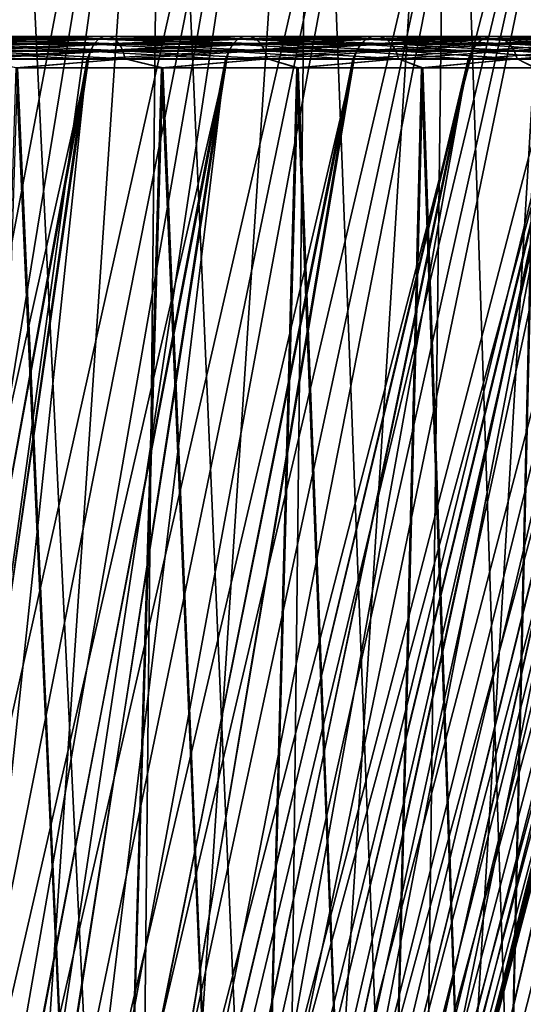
# Model space of a CAD drawing. Header units: millimetres. Extents: x -271.8 to -228.2, y -33.7 to 39.
# Tile 276 of 309: x -238.4 to -233.6, y 23.2 to 32.7. Entities that reach past the tile are written whole.
import ezdxf

# ---------------------------------------------------------------- set-up
doc = ezdxf.new("R2010")
doc.units = ezdxf.units.MM
doc.header["$LTSCALE"] = 21.359881
for name, color, linetype in [('67', 7, 'CONTINUOUS'), ('68', 7, 'CONTINUOUS'), ('69', 7, 'CONTINUOUS'), ('71', 7, 'CONTINUOUS'), ('76', 7, 'CONTINUOUS'), ('77', 7, 'CONTINUOUS'), ('80', 7, 'CONTINUOUS'), ('81', 7, 'CONTINUOUS'), ('96', 7, 'CONTINUOUS')]:
    doc.layers.add(name, color=color, linetype=linetype)

msp = doc.modelspace()

# ---------------------------------------------------------------- linework, layer by layer
at = {"layer": '67', "color": 3, "linetype": 'CONTINUOUS'}
for points in [[(-238.5963, 39, -18.5207), (-237.0668, 39, -17.487), (-238.8343, 13, -18.1343), (-238.5963, 39, -18.5207)], [(-238.8343, 13, -18.1343), (-237.0668, 39, -17.487), (-237.3366, 13, -17.1221), (-238.8343, 13, -18.1343)], [(-237.0668, 39, -17.487), (-235.6303, 39, -16.3271), (-237.3366, 13, -17.1221), (-237.0668, 39, -17.487)], [(-237.3366, 13, -17.1221), (-235.6303, 39, -16.3271), (-235.9301, 13, -15.9864), (-237.3366, 13, -17.1221)], [(-235.6303, 39, -16.3271), (-234.2974, 39, -15.0496), (-235.9301, 13, -15.9864), (-235.6303, 39, -16.3271)], [(-235.9301, 13, -15.9864), (-234.2974, 39, -15.0496), (-234.6251, 13, -14.7357), (-235.9301, 13, -15.9864)], [(-234.2974, 39, -15.0496), (-233.0777, 39, -13.6638), (-234.6251, 13, -14.7357), (-234.2974, 39, -15.0496)], [(-234.6251, 13, -14.7357), (-233.0777, 39, -13.6638), (-233.4308, 13, -13.3787), (-234.6251, 13, -14.7357)]]:
    msp.add_3dface(points, dxfattribs=at)
at = {"layer": '68', "color": 3, "linetype": 'CONTINUOUS'}
for points in [[(-237.3366, 13, 17.1221), (-238.5963, 39, 18.5207), (-238.8343, 13, 18.1343), (-237.3366, 13, 17.1221)], [(-237.0668, 39, 17.487), (-238.5963, 39, 18.5207), (-237.3366, 13, 17.1221), (-237.0668, 39, 17.487)], [(-235.9301, 13, 15.9864), (-237.0668, 39, 17.487), (-237.3366, 13, 17.1221), (-235.9301, 13, 15.9864)], [(-235.6303, 39, 16.3271), (-237.0668, 39, 17.487), (-235.9301, 13, 15.9864), (-235.6303, 39, 16.3271)], [(-234.6251, 13, 14.7357), (-235.6303, 39, 16.3271), (-235.9301, 13, 15.9864), (-234.6251, 13, 14.7357)], [(-234.2974, 39, 15.0496), (-235.6303, 39, 16.3271), (-234.6251, 13, 14.7357), (-234.2974, 39, 15.0496)], [(-233.4308, 13, 13.3787), (-234.2974, 39, 15.0496), (-234.6251, 13, 14.7357), (-233.4308, 13, 13.3787)], [(-233.0777, 39, 13.6638), (-234.2974, 39, 15.0496), (-233.4308, 13, 13.3787), (-233.0777, 39, 13.6638)]]:
    msp.add_3dface(points, dxfattribs=at)
at = {"layer": '69', "color": 1, "linetype": 'CONTINUOUS'}
for points in [[(-238.3146, 39, -16.6884), (-239.8136, 39, -17.6434), (-241.6357, 17.3, -12.0173), (-238.3146, 39, -16.6884)], [(-241.0378, 17.3, -11.5783), (-238.3146, 39, -16.6884), (-241.6357, 17.3, -12.0173), (-241.0378, 17.3, -11.5783)], [(-236.9046, 39, -15.6065), (-238.3146, 39, -16.6884), (-241.0378, 17.3, -11.5783), (-236.9046, 39, -15.6065)], [(-240.4628, 17.3, -11.1095), (-236.9046, 39, -15.6065), (-241.0378, 17.3, -11.5783), (-240.4628, 17.3, -11.1095)], [(-239.9124, 17.3, -10.6122), (-236.9046, 39, -15.6065), (-240.4628, 17.3, -11.1095), (-239.9124, 17.3, -10.6122)], [(-235.5942, 39, -14.4058), (-236.9046, 39, -15.6065), (-239.9124, 17.3, -10.6122), (-235.5942, 39, -14.4058)], [(-239.3878, 17.3, -10.0876), (-235.5942, 39, -14.4058), (-239.9124, 17.3, -10.6122), (-239.3878, 17.3, -10.0876)], [(-238.8905, 17.3, -9.5372), (-235.5942, 39, -14.4058), (-239.3878, 17.3, -10.0876), (-238.8905, 17.3, -9.5372)], [(-234.3935, 39, -13.0954), (-235.5942, 39, -14.4058), (-238.8905, 17.3, -9.5372), (-234.3935, 39, -13.0954)], [(-238.4217, 17.3, -8.9622), (-234.3935, 39, -13.0954), (-238.8905, 17.3, -9.5372), (-238.4217, 17.3, -8.9622)], [(-233.3116, 39, -11.6854), (-234.3935, 39, -13.0954), (-238.4217, 17.3, -8.9622), (-233.3116, 39, -11.6854)], [(-237.9827, 17.3, -8.3643), (-233.3116, 39, -11.6854), (-238.4217, 17.3, -8.9622), (-237.9827, 17.3, -8.3643)], [(-237.5744, 17.3, -7.7449), (-233.3116, 39, -11.6854), (-237.9827, 17.3, -8.3643), (-237.5744, 17.3, -7.7449)], [(-232.3566, 39, -10.1864), (-233.3116, 39, -11.6854), (-237.5744, 17.3, -7.7449), (-232.3566, 39, -10.1864)], [(-237.1981, 17.3, -7.1056), (-232.3566, 39, -10.1864), (-237.5744, 17.3, -7.7449), (-237.1981, 17.3, -7.1056)], [(-236.8547, 17.3, -6.4481), (-232.3566, 39, -10.1864), (-237.1981, 17.3, -7.1056), (-236.8547, 17.3, -6.4481)], [(-231.536, 39, -8.61), (-232.3566, 39, -10.1864), (-236.8547, 17.3, -6.4481), (-231.536, 39, -8.61)], [(-236.5449, 17.3, -5.774), (-231.536, 39, -8.61), (-236.8547, 17.3, -6.4481), (-236.5449, 17.3, -5.774)], [(-236.2698, 17.3, -5.0851), (-231.536, 39, -8.61), (-236.5449, 17.3, -5.774), (-236.2698, 17.3, -5.0851)], [(-230.8558, 39, -6.9679), (-231.536, 39, -8.61), (-236.2698, 17.3, -5.0851), (-230.8558, 39, -6.9679)], [(-236.0298, 17.3, -4.3832), (-230.8558, 39, -6.9679), (-236.2698, 17.3, -5.0851), (-236.0298, 17.3, -4.3832)], [(-230.3214, 39, -5.2728), (-230.8558, 39, -6.9679), (-236.0298, 17.3, -4.3832), (-230.3214, 39, -5.2728)], [(-235.8258, 17.3, -3.67), (-230.3214, 39, -5.2728), (-236.0298, 17.3, -4.3832), (-235.8258, 17.3, -3.67)], [(-235.6581, 17.3, -2.9473), (-230.3214, 39, -5.2728), (-235.8258, 17.3, -3.67), (-235.6581, 17.3, -2.9473)], [(-229.9367, 39, -3.5377), (-230.3214, 39, -5.2728), (-235.6581, 17.3, -2.9473), (-229.9367, 39, -3.5377)], [(-235.5272, 17.3, -2.2172), (-229.9367, 39, -3.5377), (-235.6581, 17.3, -2.9473), (-235.5272, 17.3, -2.2172)], [(-235.4335, 17.3, -1.4813), (-229.9367, 39, -3.5377), (-235.5272, 17.3, -2.2172), (-235.4335, 17.3, -1.4813)], [(-229.7047, 39, -1.7756), (-229.9367, 39, -3.5377), (-235.4335, 17.3, -1.4813), (-229.7047, 39, -1.7756)], [(-235.3771, 17.3, -0.7416), (-229.7047, 39, -1.7756), (-235.4335, 17.3, -1.4813), (-235.3771, 17.3, -0.7416)], [(-235.3584, 17.3), (-229.7047, 39, -1.7756), (-235.3771, 17.3, -0.7416), (-235.3584, 17.3)], [(-229.6272, 39), (-229.7047, 39, -1.7756), (-235.3584, 17.3), (-229.6272, 39)]]:
    msp.add_3dface(points, dxfattribs=at)
at = {"layer": '71', "color": 1, "linetype": 'CONTINUOUS'}
for points in [[(-239.8136, 39, 17.6434), (-238.3146, 39, 16.6884), (-242.2551, 17.3, 12.4256), (-239.8136, 39, 17.6434)], [(-242.2551, 17.3, 12.4256), (-238.3146, 39, 16.6884), (-241.6357, 17.3, 12.0173), (-242.2551, 17.3, 12.4256)], [(-241.6357, 17.3, 12.0173), (-238.3146, 39, 16.6884), (-241.0378, 17.3, 11.5783), (-241.6357, 17.3, 12.0173)], [(-238.3146, 39, 16.6884), (-236.9046, 39, 15.6065), (-241.0378, 17.3, 11.5783), (-238.3146, 39, 16.6884)], [(-241.0378, 17.3, 11.5783), (-236.9046, 39, 15.6065), (-240.4628, 17.3, 11.1095), (-241.0378, 17.3, 11.5783)], [(-236.9046, 39, 15.6065), (-235.5942, 39, 14.4058), (-240.4628, 17.3, 11.1095), (-236.9046, 39, 15.6065)], [(-240.4628, 17.3, 11.1095), (-235.5942, 39, 14.4058), (-239.9124, 17.3, 10.6122), (-240.4628, 17.3, 11.1095)], [(-239.9124, 17.3, 10.6122), (-235.5942, 39, 14.4058), (-239.3878, 17.3, 10.0876), (-239.9124, 17.3, 10.6122)], [(-235.5942, 39, 14.4058), (-234.3935, 39, 13.0954), (-239.3878, 17.3, 10.0876), (-235.5942, 39, 14.4058)], [(-239.3878, 17.3, 10.0876), (-234.3935, 39, 13.0954), (-238.8905, 17.3, 9.5372), (-239.3878, 17.3, 10.0876)], [(-238.8905, 17.3, 9.5372), (-234.3935, 39, 13.0954), (-238.4217, 17.3, 8.9622), (-238.8905, 17.3, 9.5372)], [(-234.3935, 39, 13.0954), (-233.3116, 39, 11.6854), (-238.4217, 17.3, 8.9622), (-234.3935, 39, 13.0954)], [(-238.4217, 17.3, 8.9622), (-233.3116, 39, 11.6854), (-237.9827, 17.3, 8.3643), (-238.4217, 17.3, 8.9622)], [(-233.3116, 39, 11.6854), (-232.3566, 39, 10.1864), (-237.9827, 17.3, 8.3643), (-233.3116, 39, 11.6854)], [(-237.9827, 17.3, 8.3643), (-232.3566, 39, 10.1864), (-237.5744, 17.3, 7.7449), (-237.9827, 17.3, 8.3643)], [(-237.5744, 17.3, 7.7449), (-232.3566, 39, 10.1864), (-237.1981, 17.3, 7.1056), (-237.5744, 17.3, 7.7449)], [(-232.3566, 39, 10.1864), (-231.536, 39, 8.61), (-237.1981, 17.3, 7.1056), (-232.3566, 39, 10.1864)], [(-237.1981, 17.3, 7.1056), (-231.536, 39, 8.61), (-236.8547, 17.3, 6.4481), (-237.1981, 17.3, 7.1056)], [(-236.8547, 17.3, 6.4481), (-231.536, 39, 8.61), (-236.5449, 17.3, 5.774), (-236.8547, 17.3, 6.4481)], [(-231.536, 39, 8.61), (-230.8558, 39, 6.9679), (-236.5449, 17.3, 5.774), (-231.536, 39, 8.61)], [(-236.5449, 17.3, 5.774), (-230.8558, 39, 6.9679), (-236.2698, 17.3, 5.0851), (-236.5449, 17.3, 5.774)], [(-236.2698, 17.3, 5.0851), (-230.8558, 39, 6.9679), (-236.0298, 17.3, 4.3832), (-236.2698, 17.3, 5.0851)], [(-230.8558, 39, 6.9679), (-230.3214, 39, 5.2728), (-236.0298, 17.3, 4.3832), (-230.8558, 39, 6.9679)], [(-236.0298, 17.3, 4.3832), (-230.3214, 39, 5.2728), (-235.8258, 17.3, 3.67), (-236.0298, 17.3, 4.3832)], [(-230.3214, 39, 5.2728), (-229.9367, 39, 3.5377), (-235.8258, 17.3, 3.67), (-230.3214, 39, 5.2728)], [(-235.8258, 17.3, 3.67), (-229.9367, 39, 3.5377), (-235.6581, 17.3, 2.9473), (-235.8258, 17.3, 3.67)], [(-235.6581, 17.3, 2.9473), (-229.9367, 39, 3.5377), (-235.5272, 17.3, 2.2172), (-235.6581, 17.3, 2.9473)], [(-229.9367, 39, 3.5377), (-229.7047, 39, 1.7756), (-235.5272, 17.3, 2.2172), (-229.9367, 39, 3.5377)], [(-235.5272, 17.3, 2.2172), (-229.7047, 39, 1.7756), (-235.4335, 17.3, 1.4813), (-235.5272, 17.3, 2.2172)], [(-235.4335, 17.3, 1.4813), (-229.7047, 39, 1.7756), (-235.3771, 17.3, 0.7416), (-235.4335, 17.3, 1.4813)], [(-229.7047, 39, 1.7756), (-229.6272, 39), (-235.3771, 17.3, 0.7416), (-229.7047, 39, 1.7756)], [(-229.6272, 39), (-235.3584, 17.3), (-235.3771, 17.3, 0.7416), (-229.6272, 39)]]:
    msp.add_3dface(points, dxfattribs=at)
at = {"layer": '76', "color": 3, "linetype": 'CONTINUOUS'}
for points in [[(-240.6786, 16.5234, -12.6056), (-241.3116, 16.5234, -13.05), (-237.7765, 32.2878, -15.6289), (-240.6786, 16.5234, -12.6056)], [(-237.7765, 32.2878, -15.6289), (-241.3116, 16.5234, -13.05), (-239.2047, 32.2878, -16.6474), (-237.7765, 32.2878, -15.6289)], [(-240.0683, 16.5234, -12.1306), (-240.6786, 16.5234, -12.6056), (-237.7765, 32.2878, -15.6289), (-240.0683, 16.5234, -12.1306)], [(-237.7912, 32.2878, 15.6403), (-239.2203, 32.2878, 16.6575), (-240.6529, 16.5234, 12.5865), (-237.7912, 32.2878, 15.6403)], [(-240.0454, 16.5234, 12.1118), (-237.7912, 32.2878, 15.6403), (-240.6529, 16.5234, 12.5865), (-240.0454, 16.5234, 12.1118)], [(-239.4821, 16.5234, -11.626), (-240.0683, 16.5234, -12.1306), (-236.444, 32.2878, -14.4882), (-239.4821, 16.5234, -11.626)], [(-236.444, 32.2878, -14.4882), (-240.0683, 16.5234, -12.1306), (-237.7765, 32.2878, -15.6289), (-236.444, 32.2878, -14.4882)], [(-239.4621, 16.5234, 11.6079), (-237.7912, 32.2878, 15.6403), (-240.0454, 16.5234, 12.1118), (-239.4621, 16.5234, 11.6079)], [(-238.9216, 16.5234, -11.0932), (-239.4821, 16.5234, -11.626), (-236.444, 32.2878, -14.4882), (-238.9216, 16.5234, -11.0932)], [(-236.4576, 32.2878, 14.5009), (-237.7912, 32.2878, 15.6403), (-239.4621, 16.5234, 11.6079), (-236.4576, 32.2878, 14.5009)], [(-238.9042, 16.5234, 11.0758), (-236.4576, 32.2878, 14.5009), (-239.4621, 16.5234, 11.6079), (-238.9042, 16.5234, 11.0758)], [(-238.388, 16.5234, -10.5333), (-238.9216, 16.5234, -11.0932), (-235.2173, 32.2878, -13.2343), (-238.388, 16.5234, -10.5333)], [(-235.2173, 32.2878, -13.2343), (-238.9216, 16.5234, -11.0932), (-236.444, 32.2878, -14.4882), (-235.2173, 32.2878, -13.2343)], [(-238.3732, 16.5234, 10.517), (-236.4576, 32.2878, 14.5009), (-238.9042, 16.5234, 11.0758), (-238.3732, 16.5234, 10.517)], [(-237.8827, 16.5234, -9.9479), (-238.388, 16.5234, -10.5333), (-235.2173, 32.2878, -13.2343), (-237.8827, 16.5234, -9.9479)], [(-235.2298, 32.2878, 13.2482), (-236.4576, 32.2878, 14.5009), (-238.3732, 16.5234, 10.517), (-235.2298, 32.2878, 13.2482)], [(-237.8703, 16.5234, 9.9327), (-235.2298, 32.2878, 13.2482), (-238.3732, 16.5234, 10.517), (-237.8703, 16.5234, 9.9327)], [(-237.4068, 16.5234, -9.3382), (-237.8827, 16.5234, -9.9479), (-234.1062, 32.2878, -11.877), (-237.4068, 16.5234, -9.3382)], [(-234.1062, 32.2878, -11.877), (-237.8827, 16.5234, -9.9479), (-235.2173, 32.2878, -13.2343), (-234.1062, 32.2878, -11.877)], [(-234.1174, 32.2878, 11.8919), (-235.2298, 32.2878, 13.2482), (-237.8703, 16.5234, 9.9327), (-234.1174, 32.2878, 11.8919)], [(-237.3967, 16.5234, 9.3245), (-234.1174, 32.2878, 11.8919), (-237.8703, 16.5234, 9.9327), (-237.3967, 16.5234, 9.3245)], [(-236.9616, 16.5234, -8.7058), (-237.4068, 16.5234, -9.3382), (-233.1194, 32.2878, -10.4268), (-236.9616, 16.5234, -8.7058)], [(-233.1194, 32.2878, -10.4268), (-237.4068, 16.5234, -9.3382), (-234.1062, 32.2878, -11.877), (-233.1194, 32.2878, -10.4268)], [(-236.9535, 16.5234, 8.6937), (-234.1174, 32.2878, 11.8919), (-237.3967, 16.5234, 9.3245), (-236.9535, 16.5234, 8.6937)], [(-236.5481, 16.5234, -8.0522), (-236.9616, 16.5234, -8.7058), (-233.1194, 32.2878, -10.4268), (-236.5481, 16.5234, -8.0522)], [(-233.1292, 32.2878, 10.4427), (-234.1174, 32.2878, 11.8919), (-236.9535, 16.5234, 8.6937), (-233.1292, 32.2878, 10.4427)], [(-236.542, 16.5234, 8.0418), (-233.1292, 32.2878, 10.4427), (-236.9535, 16.5234, 8.6937), (-236.542, 16.5234, 8.0418)], [(-236.1674, 16.5234, -7.379), (-236.5481, 16.5234, -8.0522), (-232.2645, 32.2878, -8.8952), (-236.1674, 16.5234, -7.379)], [(-232.2645, 32.2878, -8.8952), (-236.5481, 16.5234, -8.0522), (-233.1194, 32.2878, -10.4268), (-232.2645, 32.2878, -8.8952)], [(-236.1629, 16.5234, 7.3705), (-233.1292, 32.2878, 10.4427), (-236.542, 16.5234, 8.0418), (-236.1629, 16.5234, 7.3705)], [(-235.8203, 16.5234, -6.6878), (-236.1674, 16.5234, -7.379), (-232.2645, 32.2878, -8.8952), (-235.8203, 16.5234, -6.6878)], [(-232.2728, 32.2878, 8.9118), (-233.1292, 32.2878, 10.4427), (-236.1629, 16.5234, 7.3705), (-232.2728, 32.2878, 8.9118)], [(-235.8173, 16.5234, 6.6815), (-232.2728, 32.2878, 8.9118), (-236.1629, 16.5234, 7.3705), (-235.8173, 16.5234, 6.6815)], [(-235.5078, 16.5234, -5.9804), (-235.8203, 16.5234, -6.6878), (-231.5481, 32.2878, -7.294), (-235.5078, 16.5234, -5.9804)], [(-231.5481, 32.2878, -7.294), (-235.8203, 16.5234, -6.6878), (-232.2645, 32.2878, -8.8952), (-231.5481, 32.2878, -7.294)], [(-235.506, 16.5234, 5.9762), (-232.2728, 32.2878, 8.9118), (-235.8173, 16.5234, 6.6815), (-235.506, 16.5234, 5.9762)], [(-235.2305, 16.5234, -5.2584), (-235.5078, 16.5234, -5.9804), (-231.5481, 32.2878, -7.294), (-235.2305, 16.5234, -5.2584)], [(-231.5551, 32.2878, 7.3116), (-232.2728, 32.2878, 8.9118), (-235.506, 16.5234, 5.9762), (-231.5551, 32.2878, 7.3116)], [(-235.2298, 16.5234, 5.2566), (-231.5551, 32.2878, 7.3116), (-235.506, 16.5234, 5.9762), (-235.2298, 16.5234, 5.2566)], [(-234.9891, 16.5234, -4.5237), (-235.2305, 16.5234, -5.2584), (-230.976, 32.2878, -5.6359), (-234.9891, 16.5234, -4.5237)], [(-230.976, 32.2878, -5.6359), (-235.2305, 16.5234, -5.2584), (-231.5481, 32.2878, -7.294), (-230.976, 32.2878, -5.6359)], [(-231.25, 32.2878, 6.4893), (-231.5551, 32.2878, 7.3116), (-235.2298, 16.5234, 5.2566), (-231.25, 32.2878, 6.4893)], [(-234.9892, 16.5234, 4.524), (-231.25, 32.2878, 6.4893), (-235.2298, 16.5234, 5.2566), (-234.9892, 16.5234, 4.524)], [(-230.9807, 32.2878, 5.6516), (-231.25, 32.2878, 6.4893), (-234.9892, 16.5234, 4.524), (-230.9807, 32.2878, 5.6516)], [(-234.7846, 16.5234, 3.7792), (-230.9807, 32.2878, 5.6516), (-234.9892, 16.5234, 4.524), (-234.7846, 16.5234, 3.7792)], [(-234.7843, 16.5234, -3.7779), (-234.9891, 16.5234, -4.5237), (-230.976, 32.2878, -5.6359), (-234.7843, 16.5234, -3.7779)], [(-230.7475, 32.2878, 4.7975), (-230.9807, 32.2878, 5.6516), (-234.7846, 16.5234, 3.7792), (-230.7475, 32.2878, 4.7975)], [(-233.5257, 20.8531, 3.3984), (-230.7475, 32.2878, 4.7975), (-234.7846, 16.5234, 3.7792), (-233.5257, 20.8531, 3.3984)], [(-233.5257, 20.8531, -3.3984), (-234.7843, 16.5234, -3.7779), (-230.5528, 32.2878, -3.9345), (-233.5257, 20.8531, -3.3984)], [(-230.5528, 32.2878, -3.9345), (-234.7843, 16.5234, -3.7779), (-230.976, 32.2878, -5.6359), (-230.5528, 32.2878, -3.9345)]]:
    msp.add_3dface(points, dxfattribs=at)
at = {"layer": '77', "color": 3, "linetype": 'CONTINUOUS'}
for points in [[(-239.071, 13.3052, -16.8707), (-237.6237, 13.3052, -15.8395), (-238.4608, 32.206, -16.8606), (-239.071, 13.3052, -16.8707)], [(-238.4608, 32.206, -16.8606), (-237.6237, 13.3052, -15.8395), (-237.0604, 32.206, -15.8114), (-238.4608, 32.206, -16.8606)], [(-237.6237, 13.3052, -15.8395), (-236.2731, 13.3052, -14.6846), (-237.0604, 32.206, -15.8114), (-237.6237, 13.3052, -15.8395)], [(-237.0604, 32.206, -15.8114), (-236.2731, 13.3052, -14.6846), (-235.7549, 32.206, -14.6462), (-237.0604, 32.206, -15.8114)], [(-236.2731, 13.3052, -14.6846), (-235.0298, 13.3052, -13.4148), (-235.7549, 32.206, -14.6462), (-236.2731, 13.3052, -14.6846)], [(-235.7549, 32.206, -14.6462), (-235.0298, 13.3052, -13.4148), (-234.5539, 32.206, -13.3736), (-235.7549, 32.206, -14.6462)], [(-235.0298, 13.3052, -13.4148), (-233.9035, 13.3052, -12.0402), (-234.5539, 32.206, -13.3736), (-235.0298, 13.3052, -13.4148)], [(-234.5539, 32.206, -13.3736), (-233.9035, 13.3052, -12.0402), (-233.4662, 32.206, -12.0028), (-234.5539, 32.206, -13.3736)], [(-233.9035, 13.3052, -12.0402), (-232.903, 13.3052, -10.5715), (-233.4662, 32.206, -12.0028), (-233.9035, 13.3052, -12.0402)]]:
    msp.add_3dface(points, dxfattribs=at)
at = {"layer": '80', "color": 3, "linetype": 'CONTINUOUS'}
for points in [[(-237.6237, 13.3052, 15.8395), (-239.071, 13.3052, 16.8707), (-238.4766, 32.206, 16.8715), (-237.6237, 13.3052, 15.8395)], [(-237.0752, 32.206, 15.8235), (-237.6237, 13.3052, 15.8395), (-238.4766, 32.206, 16.8715), (-237.0752, 32.206, 15.8235)], [(-236.2731, 13.3052, 14.6846), (-237.6237, 13.3052, 15.8395), (-237.0752, 32.206, 15.8235), (-236.2731, 13.3052, 14.6846)], [(-235.7686, 32.206, 14.6596), (-236.2731, 13.3052, 14.6846), (-237.0752, 32.206, 15.8235), (-235.7686, 32.206, 14.6596)], [(-235.0298, 13.3052, 13.4148), (-236.2731, 13.3052, 14.6846), (-235.7686, 32.206, 14.6596), (-235.0298, 13.3052, 13.4148)], [(-234.5664, 32.206, 13.3881), (-235.0298, 13.3052, 13.4148), (-235.7686, 32.206, 14.6596), (-234.5664, 32.206, 13.3881)], [(-233.9035, 13.3052, 12.0402), (-235.0298, 13.3052, 13.4148), (-234.5664, 32.206, 13.3881), (-233.9035, 13.3052, 12.0402)], [(-233.4775, 32.206, 12.0184), (-233.9035, 13.3052, 12.0402), (-234.5664, 32.206, 13.3881), (-233.4775, 32.206, 12.0184)], [(-232.903, 13.3052, 10.5715), (-233.9035, 13.3052, 12.0402), (-233.4775, 32.206, 12.0184), (-232.903, 13.3052, 10.5715)]]:
    msp.add_3dface(points, dxfattribs=at)
at = {"layer": '81', "color": 3, "linetype": 'CONTINUOUS'}
for points in [[(-239.1215, 32.4824, -16.7863), (-237.681, 32.4824, -15.7596), (-239.1608, 32.4344, -16.7256), (-239.1215, 32.4824, -16.7863)], [(-239.1608, 32.4344, -16.7256), (-237.681, 32.4824, -15.7596), (-237.7255, 32.4344, -15.7026), (-239.1608, 32.4344, -16.7256)], [(-239.0764, 32.5078, -16.8559), (-237.6299, 32.5078, -15.825), (-239.1215, 32.4824, -16.7863), (-239.0764, 32.5078, -16.8559)], [(-239.1215, 32.4824, -16.7863), (-237.6299, 32.5078, -15.825), (-237.681, 32.4824, -15.7596), (-239.1215, 32.4824, -16.7863)], [(-239.0292, 32.5083, -16.9288), (-237.5764, 32.5083, -15.8933), (-239.0764, 32.5078, -16.8559), (-239.0292, 32.5083, -16.9288)], [(-239.0764, 32.5078, -16.8559), (-237.5764, 32.5083, -15.8933), (-237.6299, 32.5078, -15.825), (-239.0764, 32.5078, -16.8559)], [(-238.9838, 32.484, -16.9987), (-237.5251, 32.484, -15.959), (-239.0292, 32.5083, -16.9288), (-238.9838, 32.484, -16.9987)], [(-239.0292, 32.5083, -16.9288), (-237.5251, 32.484, -15.959), (-237.5764, 32.5083, -15.8933), (-239.0292, 32.5083, -16.9288)], [(-238.9442, 32.4368, -17.0599), (-237.4803, 32.4368, -16.0164), (-238.9838, 32.484, -16.9987), (-238.9442, 32.4368, -17.0599)], [(-238.9838, 32.484, -16.9987), (-237.4803, 32.4368, -16.0164), (-237.5251, 32.484, -15.959), (-238.9838, 32.484, -16.9987)], [(-237.681, 32.4824, -15.7596), (-236.3369, 32.4824, -14.6096), (-237.7255, 32.4344, -15.7026), (-237.681, 32.4824, -15.7596)], [(-237.7255, 32.4344, -15.7026), (-236.3369, 32.4824, -14.6096), (-236.3863, 32.4344, -14.5568), (-237.7255, 32.4344, -15.7026)], [(-237.6299, 32.5078, -15.825), (-236.2802, 32.5078, -14.6702), (-237.681, 32.4824, -15.7596), (-237.6299, 32.5078, -15.825)], [(-237.681, 32.4824, -15.7596), (-236.2802, 32.5078, -14.6702), (-236.3369, 32.4824, -14.6096), (-237.681, 32.4824, -15.7596)], [(-237.5764, 32.5083, -15.8933), (-236.2209, 32.5083, -14.7336), (-237.6299, 32.5078, -15.825), (-237.5764, 32.5083, -15.8933)], [(-237.6299, 32.5078, -15.825), (-236.2209, 32.5083, -14.7336), (-236.2802, 32.5078, -14.6702), (-237.6299, 32.5078, -15.825)], [(-237.5251, 32.484, -15.959), (-236.164, 32.484, -14.7945), (-237.5764, 32.5083, -15.8933), (-237.5251, 32.484, -15.959)], [(-237.5764, 32.5083, -15.8933), (-236.164, 32.484, -14.7945), (-236.2209, 32.5083, -14.7336), (-237.5764, 32.5083, -15.8933)], [(-237.4803, 32.4368, -16.0164), (-236.1142, 32.4368, -14.8477), (-237.5251, 32.484, -15.959), (-237.4803, 32.4368, -16.0164)], [(-237.5251, 32.484, -15.959), (-236.1142, 32.4368, -14.8477), (-236.164, 32.484, -14.7945), (-237.5251, 32.484, -15.959)], [(-236.3369, 32.4824, -14.6096), (-235.0996, 32.4824, -13.3453), (-236.3863, 32.4344, -14.5568), (-236.3369, 32.4824, -14.6096)], [(-236.3863, 32.4344, -14.5568), (-235.0996, 32.4824, -13.3453), (-235.1534, 32.4344, -13.2971), (-236.3863, 32.4344, -14.5568)], [(-236.2802, 32.5078, -14.6702), (-235.0377, 32.5078, -13.4007), (-236.3369, 32.4824, -14.6096), (-236.2802, 32.5078, -14.6702)], [(-236.3369, 32.4824, -14.6096), (-235.0377, 32.5078, -13.4007), (-235.0996, 32.4824, -13.3453), (-236.3369, 32.4824, -14.6096)], [(-236.2209, 32.5083, -14.7336), (-234.9731, 32.5083, -13.4586), (-236.2802, 32.5078, -14.6702), (-236.2209, 32.5083, -14.7336)], [(-236.2802, 32.5078, -14.6702), (-234.9731, 32.5083, -13.4586), (-235.0377, 32.5078, -13.4007), (-236.2802, 32.5078, -14.6702)], [(-236.164, 32.484, -14.7945), (-234.911, 32.484, -13.5142), (-236.2209, 32.5083, -14.7336), (-236.164, 32.484, -14.7945)], [(-236.2209, 32.5083, -14.7336), (-234.911, 32.484, -13.5142), (-234.9731, 32.5083, -13.4586), (-236.2209, 32.5083, -14.7336)], [(-236.1142, 32.4368, -14.8477), (-234.8567, 32.4368, -13.5629), (-236.164, 32.484, -14.7945), (-236.1142, 32.4368, -14.8477)], [(-236.164, 32.484, -14.7945), (-234.8567, 32.4368, -13.5629), (-234.911, 32.484, -13.5142), (-236.164, 32.484, -14.7945)], [(-235.0996, 32.4824, -13.3453), (-233.9788, 32.4824, -11.9767), (-235.1534, 32.4344, -13.2971), (-235.0996, 32.4824, -13.3453)], [(-235.1534, 32.4344, -13.2971), (-233.9788, 32.4824, -11.9767), (-234.0367, 32.4344, -11.9335), (-235.1534, 32.4344, -13.2971)], [(-235.0377, 32.5078, -13.4007), (-233.9123, 32.5078, -12.0265), (-235.0996, 32.4824, -13.3453), (-235.0377, 32.5078, -13.4007)], [(-235.0996, 32.4824, -13.3453), (-233.9123, 32.5078, -12.0265), (-233.9788, 32.4824, -11.9767), (-235.0996, 32.4824, -13.3453)], [(-234.9731, 32.5083, -13.4586), (-233.8428, 32.5083, -12.0784), (-235.0377, 32.5078, -13.4007), (-234.9731, 32.5083, -13.4586)], [(-235.0377, 32.5078, -13.4007), (-233.8428, 32.5083, -12.0784), (-233.9123, 32.5078, -12.0265), (-235.0377, 32.5078, -13.4007)], [(-234.911, 32.484, -13.5142), (-233.7761, 32.484, -12.1283), (-234.9731, 32.5083, -13.4586), (-234.911, 32.484, -13.5142)], [(-234.9731, 32.5083, -13.4586), (-233.7761, 32.484, -12.1283), (-233.8428, 32.5083, -12.0784), (-234.9731, 32.5083, -13.4586)], [(-234.8567, 32.4368, -13.5629), (-233.7177, 32.4368, -12.1719), (-234.911, 32.484, -13.5142), (-234.8567, 32.4368, -13.5629)], [(-234.911, 32.484, -13.5142), (-233.7177, 32.4368, -12.1719), (-233.7761, 32.484, -12.1283), (-234.911, 32.484, -13.5142)], [(-233.9788, 32.4824, -11.9767), (-232.9834, 32.4824, -10.5145), (-234.0367, 32.4344, -11.9335), (-233.9788, 32.4824, -11.9767)], [(-234.0367, 32.4344, -11.9335), (-232.9834, 32.4824, -10.5145), (-233.0448, 32.4344, -10.4765), (-234.0367, 32.4344, -11.9335)], [(-233.9123, 32.5078, -12.0265), (-232.9127, 32.5078, -10.5581), (-233.9788, 32.4824, -11.9767), (-233.9123, 32.5078, -12.0265)], [(-233.9788, 32.4824, -11.9767), (-232.9127, 32.5078, -10.5581), (-232.9834, 32.4824, -10.5145), (-233.9788, 32.4824, -11.9767)], [(-233.8428, 32.5083, -12.0784), (-232.8389, 32.5083, -10.6037), (-233.9123, 32.5078, -12.0265), (-233.8428, 32.5083, -12.0784)], [(-233.9123, 32.5078, -12.0265), (-232.8389, 32.5083, -10.6037), (-232.9127, 32.5078, -10.5581), (-233.9123, 32.5078, -12.0265)], [(-233.7761, 32.484, -12.1283), (-232.768, 32.484, -10.6475), (-233.8428, 32.5083, -12.0784), (-233.7761, 32.484, -12.1283)], [(-233.8428, 32.5083, -12.0784), (-232.768, 32.484, -10.6475), (-232.8389, 32.5083, -10.6037), (-233.8428, 32.5083, -12.0784)], [(-233.7177, 32.4368, -12.1719), (-232.706, 32.4368, -10.6859), (-233.7761, 32.484, -12.1283), (-233.7177, 32.4368, -12.1719)], [(-233.7761, 32.484, -12.1283), (-232.706, 32.4368, -10.6859), (-232.768, 32.484, -10.6475), (-233.7761, 32.484, -12.1283)], [(-237.7765, 32.2878, -15.6289), (-239.2047, 32.2878, -16.6474), (-237.7597, 32.3676, -15.6589), (-237.7765, 32.2878, -15.6289)], [(-239.2047, 32.2878, -16.6474), (-239.191, 32.3676, -16.6791), (-237.7597, 32.3676, -15.6589), (-239.2047, 32.2878, -16.6474)], [(-239.1608, 32.4344, -16.7256), (-237.7255, 32.4344, -15.7026), (-239.191, 32.3676, -16.6791), (-239.1608, 32.4344, -16.7256)], [(-239.191, 32.3676, -16.6791), (-237.7255, 32.4344, -15.7026), (-237.7597, 32.3676, -15.6589), (-239.191, 32.3676, -16.6791)], [(-238.9136, 32.3708, -17.1071), (-237.4456, 32.3708, -16.0608), (-238.9442, 32.4368, -17.0599), (-238.9136, 32.3708, -17.1071)], [(-238.9442, 32.4368, -17.0599), (-237.4456, 32.3708, -16.0608), (-237.4803, 32.4368, -16.0164), (-238.9442, 32.4368, -17.0599)], [(-238.8945, 32.2913, -17.1365), (-237.424, 32.2913, -16.0884), (-238.9136, 32.3708, -17.1071), (-238.8945, 32.2913, -17.1365)], [(-238.9136, 32.3708, -17.1071), (-237.424, 32.2913, -16.0884), (-237.4456, 32.3708, -16.0608), (-238.9136, 32.3708, -17.1071)], [(-236.444, 32.2878, -14.4882), (-237.7765, 32.2878, -15.6289), (-236.4242, 32.3676, -14.5163), (-236.444, 32.2878, -14.4882)], [(-237.7765, 32.2878, -15.6289), (-237.7597, 32.3676, -15.6589), (-236.4242, 32.3676, -14.5163), (-237.7765, 32.2878, -15.6289)], [(-237.7255, 32.4344, -15.7026), (-236.3863, 32.4344, -14.5568), (-237.7597, 32.3676, -15.6589), (-237.7255, 32.4344, -15.7026)], [(-237.7597, 32.3676, -15.6589), (-236.3863, 32.4344, -14.5568), (-236.4242, 32.3676, -14.5163), (-237.7597, 32.3676, -15.6589)], [(-237.4456, 32.3708, -16.0608), (-236.0757, 32.3708, -14.8888), (-237.4803, 32.4368, -16.0164), (-237.4456, 32.3708, -16.0608)], [(-237.4803, 32.4368, -16.0164), (-236.0757, 32.3708, -14.8888), (-236.1142, 32.4368, -14.8477), (-237.4803, 32.4368, -16.0164)], [(-237.424, 32.2913, -16.0884), (-236.0518, 32.2913, -14.9144), (-237.4456, 32.3708, -16.0608), (-237.424, 32.2913, -16.0884)], [(-237.4456, 32.3708, -16.0608), (-236.0518, 32.2913, -14.9144), (-236.0757, 32.3708, -14.8888), (-237.4456, 32.3708, -16.0608)], [(-235.2173, 32.2878, -13.2343), (-236.444, 32.2878, -14.4882), (-235.1948, 32.3676, -13.2601), (-235.2173, 32.2878, -13.2343)], [(-236.444, 32.2878, -14.4882), (-236.4242, 32.3676, -14.5163), (-235.1948, 32.3676, -13.2601), (-236.444, 32.2878, -14.4882)], [(-236.3863, 32.4344, -14.5568), (-235.1534, 32.4344, -13.2971), (-236.4242, 32.3676, -14.5163), (-236.3863, 32.4344, -14.5568)], [(-236.4242, 32.3676, -14.5163), (-235.1534, 32.4344, -13.2971), (-235.1948, 32.3676, -13.2601), (-236.4242, 32.3676, -14.5163)], [(-236.0757, 32.3708, -14.8888), (-234.8148, 32.3708, -13.6004), (-236.1142, 32.4368, -14.8477), (-236.0757, 32.3708, -14.8888)], [(-236.1142, 32.4368, -14.8477), (-234.8148, 32.3708, -13.6004), (-234.8567, 32.4368, -13.5629), (-236.1142, 32.4368, -14.8477)], [(-236.0518, 32.2913, -14.9144), (-234.7887, 32.2913, -13.6238), (-236.0757, 32.3708, -14.8888), (-236.0518, 32.2913, -14.9144)], [(-236.0757, 32.3708, -14.8888), (-234.7887, 32.2913, -13.6238), (-234.8148, 32.3708, -13.6004), (-236.0757, 32.3708, -14.8888)], [(-234.1062, 32.2878, -11.877), (-235.2173, 32.2878, -13.2343), (-234.0812, 32.3676, -11.9003), (-234.1062, 32.2878, -11.877)], [(-235.2173, 32.2878, -13.2343), (-235.1948, 32.3676, -13.2601), (-234.0812, 32.3676, -11.9003), (-235.2173, 32.2878, -13.2343)], [(-235.1534, 32.4344, -13.2971), (-234.0367, 32.4344, -11.9335), (-235.1948, 32.3676, -13.2601), (-235.1534, 32.4344, -13.2971)], [(-235.1948, 32.3676, -13.2601), (-234.0367, 32.4344, -11.9335), (-234.0812, 32.3676, -11.9003), (-235.1948, 32.3676, -13.2601)], [(-234.8148, 32.3708, -13.6004), (-233.6726, 32.3708, -12.2057), (-234.8567, 32.4368, -13.5629), (-234.8148, 32.3708, -13.6004)], [(-234.8567, 32.4368, -13.5629), (-233.6726, 32.3708, -12.2057), (-233.7177, 32.4368, -12.1719), (-234.8567, 32.4368, -13.5629)], [(-234.7887, 32.2913, -13.6238), (-233.6445, 32.2913, -12.2266), (-234.8148, 32.3708, -13.6004), (-234.7887, 32.2913, -13.6238)], [(-234.8148, 32.3708, -13.6004), (-233.6445, 32.2913, -12.2266), (-233.6726, 32.3708, -12.2057), (-234.8148, 32.3708, -13.6004)], [(-233.1194, 32.2878, -10.4268), (-234.1062, 32.2878, -11.877), (-233.092, 32.3676, -10.4473), (-233.1194, 32.2878, -10.4268)], [(-234.1062, 32.2878, -11.877), (-234.0812, 32.3676, -11.9003), (-233.092, 32.3676, -10.4473), (-234.1062, 32.2878, -11.877)], [(-234.0367, 32.4344, -11.9335), (-233.0448, 32.4344, -10.4765), (-234.0812, 32.3676, -11.9003), (-234.0367, 32.4344, -11.9335)], [(-234.0812, 32.3676, -11.9003), (-233.0448, 32.4344, -10.4765), (-233.092, 32.3676, -10.4473), (-234.0812, 32.3676, -11.9003)], [(-233.6726, 32.3708, -12.2057), (-232.6581, 32.3708, -10.7155), (-233.7177, 32.4368, -12.1719), (-233.6726, 32.3708, -12.2057)], [(-233.7177, 32.4368, -12.1719), (-232.6581, 32.3708, -10.7155), (-232.706, 32.4368, -10.6859), (-233.7177, 32.4368, -12.1719)], [(-233.6445, 32.2913, -12.2266), (-232.6283, 32.2913, -10.7339), (-233.6726, 32.3708, -12.2057), (-233.6445, 32.2913, -12.2266)], [(-233.6726, 32.3708, -12.2057), (-232.6283, 32.2913, -10.7339), (-232.6581, 32.3708, -10.7155), (-233.6726, 32.3708, -12.2057)], [(-238.8945, 32.2913, -17.1365), (-238.4608, 32.206, -16.8606), (-237.424, 32.2913, -16.0884), (-238.8945, 32.2913, -17.1365)], [(-238.4608, 32.206, -16.8606), (-237.0604, 32.206, -15.8114), (-237.424, 32.2913, -16.0884), (-238.4608, 32.206, -16.8606)], [(-237.424, 32.2913, -16.0884), (-237.0604, 32.206, -15.8114), (-236.0518, 32.2913, -14.9144), (-237.424, 32.2913, -16.0884)], [(-237.0604, 32.206, -15.8114), (-235.7549, 32.206, -14.6462), (-236.0518, 32.2913, -14.9144), (-237.0604, 32.206, -15.8114)], [(-236.0518, 32.2913, -14.9144), (-235.7549, 32.206, -14.6462), (-234.7887, 32.2913, -13.6238), (-236.0518, 32.2913, -14.9144)], [(-235.7549, 32.206, -14.6462), (-234.5539, 32.206, -13.3736), (-234.7887, 32.2913, -13.6238), (-235.7549, 32.206, -14.6462)], [(-234.7887, 32.2913, -13.6238), (-234.5539, 32.206, -13.3736), (-233.6445, 32.2913, -12.2266), (-234.7887, 32.2913, -13.6238)], [(-234.5539, 32.206, -13.3736), (-233.4662, 32.206, -12.0028), (-233.6445, 32.2913, -12.2266), (-234.5539, 32.206, -13.3736)], [(-233.6445, 32.2913, -12.2266), (-233.4662, 32.206, -12.0028), (-232.6283, 32.2913, -10.7339), (-233.6445, 32.2913, -12.2266)]]:
    msp.add_3dface(points, dxfattribs=at)
at = {"layer": '96', "color": 3, "linetype": 'CONTINUOUS'}
for points in [[(-237.7259, 32.4339, 15.7022), (-239.1219, 32.4821, 16.7858), (-239.1611, 32.4339, 16.7252), (-237.7259, 32.4339, 15.7022)], [(-237.6814, 32.4821, 15.7591), (-239.0767, 32.5077, 16.8554), (-239.1219, 32.4821, 16.7858), (-237.6814, 32.4821, 15.7591)], [(-237.6814, 32.4821, 15.7591), (-239.1219, 32.4821, 16.7858), (-237.7259, 32.4339, 15.7022), (-237.6814, 32.4821, 15.7591)], [(-237.6303, 32.5077, 15.8244), (-239.0295, 32.5084, 16.9282), (-239.0767, 32.5077, 16.8554), (-237.6303, 32.5077, 15.8244)], [(-237.6303, 32.5077, 15.8244), (-239.0767, 32.5077, 16.8554), (-237.6814, 32.4821, 15.7591), (-237.6303, 32.5077, 15.8244)], [(-237.5769, 32.5084, 15.8928), (-238.9842, 32.4843, 16.9982), (-239.0295, 32.5084, 16.9282), (-237.5769, 32.5084, 15.8928)], [(-237.5769, 32.5084, 15.8928), (-239.0295, 32.5084, 16.9282), (-237.6303, 32.5077, 15.8244), (-237.5769, 32.5084, 15.8928)], [(-237.5255, 32.4843, 15.9585), (-238.9842, 32.4843, 16.9982), (-237.5769, 32.5084, 15.8928), (-237.5255, 32.4843, 15.9585)], [(-237.5255, 32.4843, 15.9585), (-238.9445, 32.4373, 17.0594), (-238.9842, 32.4843, 16.9982), (-237.5255, 32.4843, 15.9585)], [(-237.4806, 32.4373, 16.016), (-238.9445, 32.4373, 17.0594), (-237.5255, 32.4843, 15.9585), (-237.4806, 32.4373, 16.016)], [(-236.3866, 32.4339, 14.5564), (-237.6814, 32.4821, 15.7591), (-237.7259, 32.4339, 15.7022), (-236.3866, 32.4339, 14.5564)], [(-236.3373, 32.4821, 14.6091), (-237.6303, 32.5077, 15.8244), (-237.6814, 32.4821, 15.7591), (-236.3373, 32.4821, 14.6091)], [(-236.3373, 32.4821, 14.6091), (-237.6814, 32.4821, 15.7591), (-236.3866, 32.4339, 14.5564), (-236.3373, 32.4821, 14.6091)], [(-236.2806, 32.5077, 14.6697), (-237.5769, 32.5084, 15.8928), (-237.6303, 32.5077, 15.8244), (-236.2806, 32.5077, 14.6697)], [(-236.2806, 32.5077, 14.6697), (-237.6303, 32.5077, 15.8244), (-236.3373, 32.4821, 14.6091), (-236.2806, 32.5077, 14.6697)], [(-236.2214, 32.5084, 14.7331), (-237.5255, 32.4843, 15.9585), (-237.5769, 32.5084, 15.8928), (-236.2214, 32.5084, 14.7331)], [(-236.2214, 32.5084, 14.7331), (-237.5769, 32.5084, 15.8928), (-236.2806, 32.5077, 14.6697), (-236.2214, 32.5084, 14.7331)], [(-236.1644, 32.4843, 14.794), (-237.5255, 32.4843, 15.9585), (-236.2214, 32.5084, 14.7331), (-236.1644, 32.4843, 14.794)], [(-236.1644, 32.4843, 14.794), (-237.4806, 32.4373, 16.016), (-237.5255, 32.4843, 15.9585), (-236.1644, 32.4843, 14.794)], [(-236.1146, 32.4373, 14.8473), (-237.4806, 32.4373, 16.016), (-236.1644, 32.4843, 14.794), (-236.1146, 32.4373, 14.8473)], [(-235.1538, 32.4339, 13.2968), (-236.3373, 32.4821, 14.6091), (-236.3866, 32.4339, 14.5564), (-235.1538, 32.4339, 13.2968)], [(-235.1001, 32.4821, 13.3449), (-236.2806, 32.5077, 14.6697), (-236.3373, 32.4821, 14.6091), (-235.1001, 32.4821, 13.3449)], [(-235.1001, 32.4821, 13.3449), (-236.3373, 32.4821, 14.6091), (-235.1538, 32.4339, 13.2968), (-235.1001, 32.4821, 13.3449)], [(-235.0383, 32.5077, 13.4003), (-236.2214, 32.5084, 14.7331), (-236.2806, 32.5077, 14.6697), (-235.0383, 32.5077, 13.4003)], [(-235.0383, 32.5077, 13.4003), (-236.2806, 32.5077, 14.6697), (-235.1001, 32.4821, 13.3449), (-235.0383, 32.5077, 13.4003)], [(-234.9736, 32.5084, 13.4582), (-236.1644, 32.4843, 14.794), (-236.2214, 32.5084, 14.7331), (-234.9736, 32.5084, 13.4582)], [(-234.9736, 32.5084, 13.4582), (-236.2214, 32.5084, 14.7331), (-235.0383, 32.5077, 13.4003), (-234.9736, 32.5084, 13.4582)], [(-234.9115, 32.4843, 13.5138), (-236.1644, 32.4843, 14.794), (-234.9736, 32.5084, 13.4582), (-234.9115, 32.4843, 13.5138)], [(-234.9115, 32.4843, 13.5138), (-236.1146, 32.4373, 14.8473), (-236.1644, 32.4843, 14.794), (-234.9115, 32.4843, 13.5138)], [(-234.8571, 32.4373, 13.5625), (-236.1146, 32.4373, 14.8473), (-234.9115, 32.4843, 13.5138), (-234.8571, 32.4373, 13.5625)], [(-234.0371, 32.4339, 11.9332), (-235.1001, 32.4821, 13.3449), (-235.1538, 32.4339, 13.2968), (-234.0371, 32.4339, 11.9332)], [(-233.9793, 32.4821, 11.9764), (-235.0383, 32.5077, 13.4003), (-235.1001, 32.4821, 13.3449), (-233.9793, 32.4821, 11.9764)], [(-233.9793, 32.4821, 11.9764), (-235.1001, 32.4821, 13.3449), (-234.0371, 32.4339, 11.9332), (-233.9793, 32.4821, 11.9764)], [(-233.9129, 32.5077, 12.026), (-234.9736, 32.5084, 13.4582), (-235.0383, 32.5077, 13.4003), (-233.9129, 32.5077, 12.026)], [(-233.9129, 32.5077, 12.026), (-235.0383, 32.5077, 13.4003), (-233.9793, 32.4821, 11.9764), (-233.9129, 32.5077, 12.026)], [(-233.8434, 32.5084, 12.078), (-234.9115, 32.4843, 13.5138), (-234.9736, 32.5084, 13.4582), (-233.8434, 32.5084, 12.078)], [(-233.8434, 32.5084, 12.078), (-234.9736, 32.5084, 13.4582), (-233.9129, 32.5077, 12.026), (-233.8434, 32.5084, 12.078)], [(-233.7766, 32.4843, 12.1279), (-234.9115, 32.4843, 13.5138), (-233.8434, 32.5084, 12.078), (-233.7766, 32.4843, 12.1279)], [(-233.7766, 32.4843, 12.1279), (-234.8571, 32.4373, 13.5625), (-234.9115, 32.4843, 13.5138), (-233.7766, 32.4843, 12.1279)], [(-233.7181, 32.4373, 12.1716), (-234.8571, 32.4373, 13.5625), (-233.7766, 32.4843, 12.1279), (-233.7181, 32.4373, 12.1716)], [(-233.0453, 32.4339, 10.4762), (-233.9793, 32.4821, 11.9764), (-234.0371, 32.4339, 11.9332), (-233.0453, 32.4339, 10.4762)], [(-232.9839, 32.4821, 10.5142), (-233.9129, 32.5077, 12.026), (-233.9793, 32.4821, 11.9764), (-232.9839, 32.4821, 10.5142)], [(-232.9839, 32.4821, 10.5142), (-233.9793, 32.4821, 11.9764), (-233.0453, 32.4339, 10.4762), (-232.9839, 32.4821, 10.5142)], [(-232.9133, 32.5077, 10.5578), (-233.8434, 32.5084, 12.078), (-233.9129, 32.5077, 12.026), (-232.9133, 32.5077, 10.5578)], [(-232.9133, 32.5077, 10.5578), (-233.9129, 32.5077, 12.026), (-232.9839, 32.4821, 10.5142), (-232.9133, 32.5077, 10.5578)], [(-232.8395, 32.5084, 10.6034), (-233.7766, 32.4843, 12.1279), (-233.8434, 32.5084, 12.078), (-232.8395, 32.5084, 10.6034)], [(-232.8395, 32.5084, 10.6034), (-233.8434, 32.5084, 12.078), (-232.9133, 32.5077, 10.5578), (-232.8395, 32.5084, 10.6034)], [(-232.7685, 32.4843, 10.6472), (-233.7766, 32.4843, 12.1279), (-232.8395, 32.5084, 10.6034), (-232.7685, 32.4843, 10.6472)], [(-232.7685, 32.4843, 10.6472), (-233.7181, 32.4373, 12.1716), (-233.7766, 32.4843, 12.1279), (-232.7685, 32.4843, 10.6472)], [(-232.7065, 32.4373, 10.6856), (-233.7181, 32.4373, 12.1716), (-232.7685, 32.4843, 10.6472), (-232.7065, 32.4373, 10.6856)], [(-239.2203, 32.2878, 16.6575), (-237.7912, 32.2878, 15.6403), (-239.1912, 32.367, 16.6788), (-239.2203, 32.2878, 16.6575)], [(-237.7599, 32.367, 15.6586), (-239.1611, 32.4339, 16.7252), (-239.1912, 32.367, 16.6788), (-237.7599, 32.367, 15.6586)], [(-237.7912, 32.2878, 15.6403), (-237.7599, 32.367, 15.6586), (-239.1912, 32.367, 16.6788), (-237.7912, 32.2878, 15.6403)], [(-237.7259, 32.4339, 15.7022), (-239.1611, 32.4339, 16.7252), (-237.7599, 32.367, 15.6586), (-237.7259, 32.4339, 15.7022)], [(-237.4806, 32.4373, 16.016), (-238.9138, 32.3714, 17.1068), (-238.9445, 32.4373, 17.0594), (-237.4806, 32.4373, 16.016)], [(-237.4458, 32.3714, 16.0605), (-238.9138, 32.3714, 17.1068), (-237.4806, 32.4373, 16.016), (-237.4458, 32.3714, 16.0605)], [(-237.4458, 32.3714, 16.0605), (-238.8946, 32.292, 17.1364), (-238.9138, 32.3714, 17.1068), (-237.4458, 32.3714, 16.0605)], [(-237.4241, 32.292, 16.0882), (-238.8946, 32.292, 17.1364), (-237.4458, 32.3714, 16.0605), (-237.4241, 32.292, 16.0882)], [(-237.7912, 32.2878, 15.6403), (-236.4576, 32.2878, 14.5009), (-237.7599, 32.367, 15.6586), (-237.7912, 32.2878, 15.6403)], [(-236.4244, 32.367, 14.516), (-237.7259, 32.4339, 15.7022), (-237.7599, 32.367, 15.6586), (-236.4244, 32.367, 14.516)], [(-236.4576, 32.2878, 14.5009), (-236.4244, 32.367, 14.516), (-237.7599, 32.367, 15.6586), (-236.4576, 32.2878, 14.5009)], [(-236.3866, 32.4339, 14.5564), (-237.7259, 32.4339, 15.7022), (-236.4244, 32.367, 14.516), (-236.3866, 32.4339, 14.5564)], [(-236.1146, 32.4373, 14.8473), (-237.4458, 32.3714, 16.0605), (-237.4806, 32.4373, 16.016), (-236.1146, 32.4373, 14.8473)], [(-236.076, 32.3714, 14.8885), (-237.4458, 32.3714, 16.0605), (-236.1146, 32.4373, 14.8473), (-236.076, 32.3714, 14.8885)], [(-236.076, 32.3714, 14.8885), (-237.4241, 32.292, 16.0882), (-237.4458, 32.3714, 16.0605), (-236.076, 32.3714, 14.8885)], [(-236.0519, 32.292, 14.9143), (-237.4241, 32.292, 16.0882), (-236.076, 32.3714, 14.8885), (-236.0519, 32.292, 14.9143)], [(-236.4576, 32.2878, 14.5009), (-235.2298, 32.2878, 13.2482), (-236.4244, 32.367, 14.516), (-236.4576, 32.2878, 14.5009)], [(-235.195, 32.367, 13.2599), (-236.3866, 32.4339, 14.5564), (-236.4244, 32.367, 14.516), (-235.195, 32.367, 13.2599)], [(-235.2298, 32.2878, 13.2482), (-235.195, 32.367, 13.2599), (-236.4244, 32.367, 14.516), (-235.2298, 32.2878, 13.2482)], [(-235.1538, 32.4339, 13.2968), (-236.3866, 32.4339, 14.5564), (-235.195, 32.367, 13.2599), (-235.1538, 32.4339, 13.2968)], [(-234.8571, 32.4373, 13.5625), (-236.076, 32.3714, 14.8885), (-236.1146, 32.4373, 14.8473), (-234.8571, 32.4373, 13.5625)], [(-234.8151, 32.3714, 13.6002), (-236.076, 32.3714, 14.8885), (-234.8571, 32.4373, 13.5625), (-234.8151, 32.3714, 13.6002)], [(-234.8151, 32.3714, 13.6002), (-236.0519, 32.292, 14.9143), (-236.076, 32.3714, 14.8885), (-234.8151, 32.3714, 13.6002)], [(-234.7888, 32.292, 13.6237), (-236.0519, 32.292, 14.9143), (-234.8151, 32.3714, 13.6002), (-234.7888, 32.292, 13.6237)], [(-235.2298, 32.2878, 13.2482), (-234.1174, 32.2878, 11.8919), (-235.195, 32.367, 13.2599), (-235.2298, 32.2878, 13.2482)], [(-234.0814, 32.367, 11.9), (-235.1538, 32.4339, 13.2968), (-235.195, 32.367, 13.2599), (-234.0814, 32.367, 11.9)], [(-234.1174, 32.2878, 11.8919), (-234.0814, 32.367, 11.9), (-235.195, 32.367, 13.2599), (-234.1174, 32.2878, 11.8919)], [(-234.0371, 32.4339, 11.9332), (-235.1538, 32.4339, 13.2968), (-234.0814, 32.367, 11.9), (-234.0371, 32.4339, 11.9332)], [(-233.7181, 32.4373, 12.1716), (-234.8151, 32.3714, 13.6002), (-234.8571, 32.4373, 13.5625), (-233.7181, 32.4373, 12.1716)], [(-233.6729, 32.3714, 12.2054), (-234.8151, 32.3714, 13.6002), (-233.7181, 32.4373, 12.1716), (-233.6729, 32.3714, 12.2054)], [(-233.6729, 32.3714, 12.2054), (-234.7888, 32.292, 13.6237), (-234.8151, 32.3714, 13.6002), (-233.6729, 32.3714, 12.2054)], [(-233.6447, 32.292, 12.2265), (-234.7888, 32.292, 13.6237), (-233.6729, 32.3714, 12.2054), (-233.6447, 32.292, 12.2265)], [(-234.1174, 32.2878, 11.8919), (-233.1292, 32.2878, 10.4427), (-234.0814, 32.367, 11.9), (-234.1174, 32.2878, 11.8919)], [(-233.0924, 32.367, 10.4471), (-234.0371, 32.4339, 11.9332), (-234.0814, 32.367, 11.9), (-233.0924, 32.367, 10.4471)], [(-233.1292, 32.2878, 10.4427), (-233.0924, 32.367, 10.4471), (-234.0814, 32.367, 11.9), (-233.1292, 32.2878, 10.4427)], [(-233.0453, 32.4339, 10.4762), (-234.0371, 32.4339, 11.9332), (-233.0924, 32.367, 10.4471), (-233.0453, 32.4339, 10.4762)], [(-232.7065, 32.4373, 10.6856), (-233.6729, 32.3714, 12.2054), (-233.7181, 32.4373, 12.1716), (-232.7065, 32.4373, 10.6856)], [(-232.6584, 32.3714, 10.7153), (-233.6729, 32.3714, 12.2054), (-232.7065, 32.4373, 10.6856), (-232.6584, 32.3714, 10.7153)], [(-232.6584, 32.3714, 10.7153), (-233.6447, 32.292, 12.2265), (-233.6729, 32.3714, 12.2054), (-232.6584, 32.3714, 10.7153)], [(-232.6285, 32.292, 10.7338), (-233.6447, 32.292, 12.2265), (-232.6584, 32.3714, 10.7153), (-232.6285, 32.292, 10.7338)], [(-237.4241, 32.292, 16.0882), (-238.4766, 32.206, 16.8715), (-238.8946, 32.292, 17.1364), (-237.4241, 32.292, 16.0882)], [(-237.0752, 32.206, 15.8235), (-238.4766, 32.206, 16.8715), (-237.4241, 32.292, 16.0882), (-237.0752, 32.206, 15.8235)], [(-236.0519, 32.292, 14.9143), (-237.0752, 32.206, 15.8235), (-237.4241, 32.292, 16.0882), (-236.0519, 32.292, 14.9143)], [(-235.7686, 32.206, 14.6596), (-237.0752, 32.206, 15.8235), (-236.0519, 32.292, 14.9143), (-235.7686, 32.206, 14.6596)], [(-234.7888, 32.292, 13.6237), (-235.7686, 32.206, 14.6596), (-236.0519, 32.292, 14.9143), (-234.7888, 32.292, 13.6237)], [(-234.5664, 32.206, 13.3881), (-235.7686, 32.206, 14.6596), (-234.7888, 32.292, 13.6237), (-234.5664, 32.206, 13.3881)], [(-233.6447, 32.292, 12.2265), (-234.5664, 32.206, 13.3881), (-234.7888, 32.292, 13.6237), (-233.6447, 32.292, 12.2265)], [(-233.4775, 32.206, 12.0184), (-234.5664, 32.206, 13.3881), (-233.6447, 32.292, 12.2265), (-233.4775, 32.206, 12.0184)], [(-232.6285, 32.292, 10.7338), (-233.4775, 32.206, 12.0184), (-233.6447, 32.292, 12.2265), (-232.6285, 32.292, 10.7338)]]:
    msp.add_3dface(points, dxfattribs=at)

doc.saveas('drawing.dxf')
